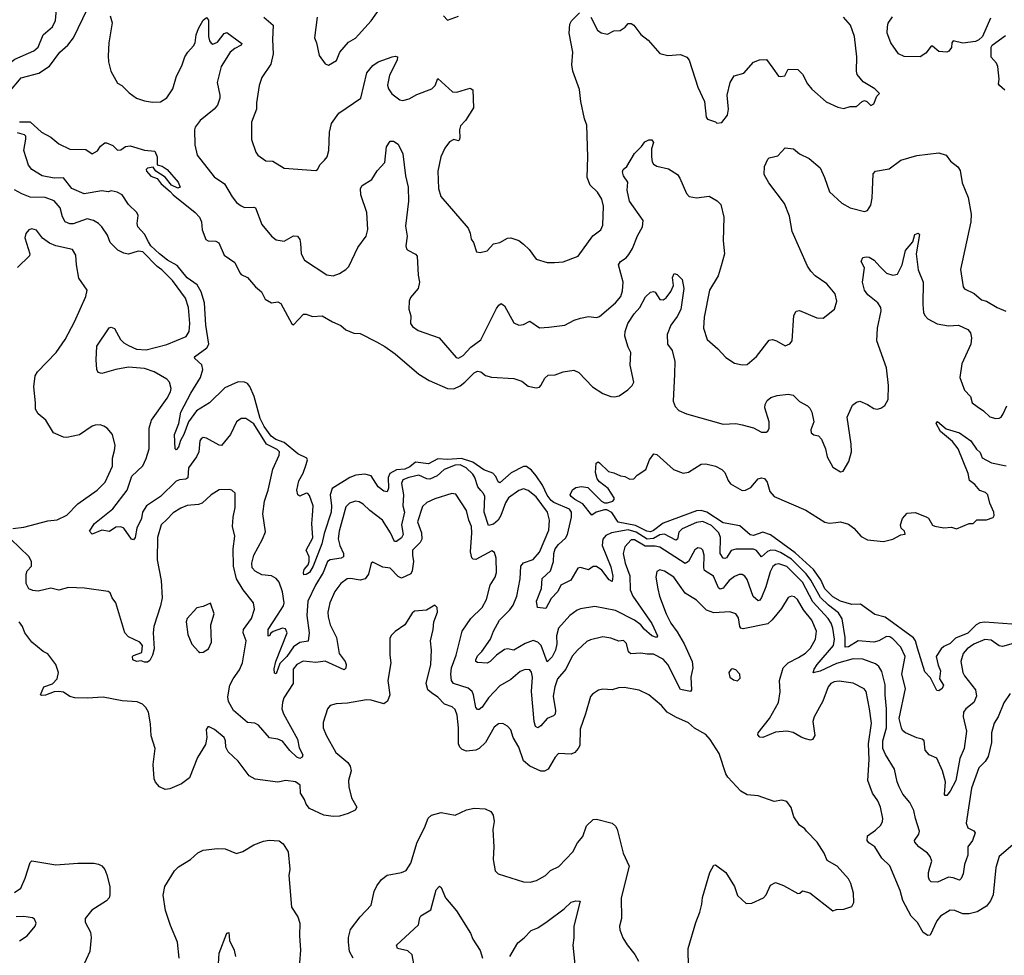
# Model space of a CAD drawing. Extents: x 2133461 to 2293071, y 753526 to 916327.
# Tile 433 of 459: x 2266498 to 2272707, y 868032 to 873930. Entities that reach past the tile are written whole.
import ezdxf

# ---------------------------------------------------------------- set-up
doc = ezdxf.new("R2010")
doc.units = 0

msp = doc.modelspace()

# ---------------------------------------------------------------- linework, layer by layer
at = {"layer": '0CON10XD'}
for points in [[(2266112.5, 873945), (2266124.4, 873875), (2266141.1, 873835), (2266207.6, 873767.6), (2266244.3, 873685), (2266258.8, 873635), (2266335, 873615.6), (2266385, 873620.8), (2266468.3, 873681.7), (2266586.5, 873733.5), (2266615, 873755.8), (2266646, 873834), (2266704.7, 873885.3), (2266724.6, 873925), (2266732.5, 874015)], [(2266685, 873637.7), (2266751.2, 873725), (2266801.3, 873768.7), (2266838.2, 873815), (2266925, 873998.8)], [(2268445, 873642.5), (2268495, 873672.5), (2268516, 873725), (2268572.4, 873787.6), (2268615, 873814), (2268635, 873833.8), (2268715, 873923.8), (2268765.5, 873994.5)], [(2267067.5, 873955), (2267081.2, 873911.2), (2267061.1, 873785), (2267056.8, 873703.2), (2267057.5, 873665), (2267072.9, 873605), (2267115, 873530), (2267141.2, 873515), (2267188.3, 873468.3), (2267235, 873435.8), (2267285, 873417.5), (2267335, 873409.2), (2267385, 873412.2), (2267425, 873438.1), (2267463.6, 873495), (2267486.8, 873575), (2267519.9, 873640.1), (2267538.9, 873695), (2267557.6, 873725), (2267594.8, 873765.2), (2267605.2, 873784.8), (2267610, 873835), (2267624.7, 873875), (2267655, 873928.1), (2267675, 873942.9), (2267687.7, 873927.7), (2267689.4, 873825), (2267695, 873796.7), (2267705, 873781.2), (2267715, 873776), (2267745, 873787.5), (2267787.9, 873842.1), (2267805, 873849.2), (2267899.7, 873779.7), (2267895, 873769.2), (2267855, 873748.5), (2267825.7, 873725), (2267768.6, 873635), (2267742.5, 873535), (2267760.6, 873455), (2267760.6, 873435), (2267745, 873391.2), (2267724.2, 873365), (2267635.6, 873295), (2267605, 873252.5), (2267599.6, 873235), (2267601.7, 873141.7), (2267617.5, 873075), (2267725, 872938.6), (2267788.5, 872895), (2267837.5, 872812.5), (2267865, 872777.5), (2267895, 872755.7), (2267916.7, 872746.7), (2267975, 872748), (2267985, 872743.3), (2268025, 872640), (2268085.8, 872565.8), (2268115, 872543.3), (2268165, 872534), (2268225, 872568), (2268250, 872565), (2268263.8, 872545), (2268269.2, 872519.2), (2268272, 872455), (2268295, 872413.8), (2268435, 872321.4), (2268475, 872316), (2268515, 872329.2), (2268555, 872354.4), (2268574.4, 872375), (2268630.9, 872495), (2268683.8, 872565), (2268693.1, 872606.9), (2268687.5, 872715), (2268650, 872825), (2268648, 872865), (2268656.7, 872885), (2268718.3, 872921.7), (2268753.2, 872976.8), (2268800, 873030), (2268812.1, 873127.9), (2268835, 873163.8), (2268855, 873164), (2268885, 873146.2), (2268914, 873085), (2268930.6, 872945), (2268948.5, 872875), (2268950.5, 872785), (2268931.2, 872628.8), (2268940.9, 872565), (2268932.5, 872505), (2268936.2, 872485), (2268945, 872476.2), (2268995, 872452.5), (2269005, 872440), (2269010.3, 872320.3), (2269019.2, 872275), (2269011.2, 872235), (2268961.7, 872178.3), (2268953.9, 872156.1), (2268951.2, 872105), (2268963.6, 872063.6), (2268962.5, 872015), (2268976, 871995), (2269010.2, 871970.2), (2269144.1, 871924.1), (2269250.8, 871800.8), (2269265, 871796.2), (2269295, 871814), (2269343.6, 871866.4), (2269405, 871912), (2269505, 872110), (2269518.8, 872131.2), (2269535, 872141.2), (2269555, 872126.7), (2269615, 872020), (2269645, 872004.3), (2269675, 872009.2), (2269715, 872029.2), (2269775, 871988.1), (2269835, 871991.4), (2269935.6, 872004.4), (2269995, 872035.8), (2270035, 872049.2), (2270085, 872058.6), (2270135, 872052), (2270155, 872058.8), (2270255, 872144.3), (2270288.1, 872185), (2270298.9, 872221.1), (2270303.5, 872275), (2270274.6, 872385.4), (2270285.8, 872405), (2270321.5, 872428.5), (2270339.7, 872450.3), (2270362.1, 872487.9), (2270392.9, 872567.1), (2270426.5, 872625), (2270430.5, 872665), (2270343.1, 872785), (2270327.8, 872855), (2270332.2, 872905), (2270306.2, 872945), (2270299.3, 872970.7), (2270303.3, 872985), (2270327.5, 873005), (2270374.2, 873085.8), (2270419.7, 873130.3), (2270440.5, 873159.5), (2270465, 873173.3), (2270485, 873172.5), (2270493.8, 873155), (2270481.9, 873115), (2270482.7, 873065), (2270485.6, 873035), (2270495, 873019.2), (2270516.6, 873006.6), (2270589.1, 872989.1), (2270646.2, 872955), (2270661.7, 872931.7), (2270701.9, 872835), (2270720, 872815), (2270765, 872806.2), (2270845, 872816.9), (2270897.1, 872787.1), (2270919.1, 872765), (2270938.5, 872685), (2270934.6, 872535), (2270941.8, 872455), (2270921.2, 872378.8), (2270902.2, 872315), (2270848.9, 872225), (2270813.6, 872055), (2270810.6, 871985), (2270833.6, 871913.6), (2270900, 871855), (2270950.3, 871800.3), (2271005, 871765.8), (2271055, 871754), (2271085, 871756.7), (2271145, 871806.7), (2271225, 871910), (2271245, 871913.3), (2271270, 871905), (2271325, 871873.3), (2271355, 871886.2), (2271369.2, 871905), (2271380, 872065), (2271395, 872092.5), (2271415, 872096.7), (2271525, 872050), (2271565, 872047.5), (2271635.8, 872104.2), (2271650.8, 872155), (2271641.2, 872201.2), (2271588.8, 872265), (2271514.6, 872314.6), (2271487.1, 872345), (2271465.5, 872375.5), (2271370, 872595), (2271351.9, 872691.9), (2271321.7, 872771.7), (2271222, 872902), (2271192.5, 872955), (2271194, 873005), (2271215, 873050), (2271225, 873058.8), (2271278.1, 873071.9), (2271325, 873123.3), (2271377.5, 873115), (2271415, 873083.8), (2271475.5, 873055.5), (2271545, 872997.1), (2271574.2, 872935.8), (2271605.7, 872845), (2271682.6, 872772.6), (2271735, 872744.4), (2271825, 872720), (2271845, 872726.7), (2271865, 872760), (2271874.3, 872805), (2271875.6, 872855), (2271881.1, 872958.9), (2271894.4, 872975.6), (2271980.5, 872989.5), (2272055, 873044.3), (2272155, 873073.5), (2272295, 873090), (2272340, 873075), (2272368.3, 873038.3), (2272415, 873002.5), (2272429.2, 872979.2), (2272442.2, 872902.2), (2272478.6, 872808.6), (2272498.2, 872705), (2272495.5, 872655), (2272431.4, 872355), (2272446.7, 872245), (2272455, 872233.3), (2272517.5, 872205), (2272562.5, 872165), (2272595, 872156.7), (2272662.5, 872115), (2272716.7, 872093.3)], [(2268037.1, 873945), (2268095.7, 873895), (2268091.2, 873805), (2268096.1, 873713.9), (2268081.2, 873648.8), (2268025, 873566.2), (2268008.6, 873515), (2267990.8, 873405), (2267990.8, 873365), (2267960, 873285), (2267959.2, 873175), (2267986.2, 873095), (2268000, 873075), (2268051.2, 873041.2), (2268095, 873038.8), (2268166.4, 872993.6), (2268365, 872978.8), (2268376.2, 872985), (2268393.2, 873016.8), (2268420, 873045), (2268437.1, 873065), (2268447.7, 873105), (2268450.9, 873220.9), (2268464.2, 873275.8), (2268510, 873340), (2268650, 873435), (2268686.9, 873595), (2268725, 873642.2), (2268759.2, 873665), (2268846, 873696), (2268865, 873700), (2268880, 873695), (2268879.2, 873675), (2268829.4, 873580.6), (2268817, 873517), (2268822.9, 873495), (2268845, 873462.9), (2268895, 873424.5), (2268915, 873421.5), (2268955, 873432.1), (2269002.4, 873457.6), (2269098, 873495), (2269118.1, 873515), (2269135, 873558.8), (2269226.3, 873476.3), (2269255, 873472.5), (2269309.3, 873490.7), (2269339.2, 873499.2), (2269355, 873487.5), (2269359.5, 873375), (2269309.2, 873295), (2269278.5, 873261.5), (2269270.6, 873235), (2269274.2, 873185.8), (2269268.8, 873171.2), (2269265, 873166.7), (2269235, 873174), (2269209.3, 873160.7), (2269179.8, 873120.2), (2269154.3, 873065), (2269135.6, 872975), (2269138, 872865), (2269154, 872815), (2269325.8, 872615), (2269339.2, 872585), (2269345.9, 872545.9), (2269358.8, 872525), (2269377.7, 872467.7), (2269402.3, 872462.3), (2269445, 872472.5), (2269485, 872518), (2269525, 872525.6), (2269575, 872553.1), (2269595, 872554.3), (2269645, 872537.5), (2269674.5, 872514.5), (2269711.4, 872481.4), (2269755, 872420), (2269825, 872398.8), (2269870.5, 872399.5), (2269925.7, 872404.3), (2270020.3, 872439.7), (2270112.6, 872567.4), (2270162.9, 872605), (2270175.7, 872635), (2270178.5, 872755), (2270168.9, 872798.9), (2270142.4, 872842.4), (2270096.4, 872886.4), (2270075.6, 872935), (2270080, 873065), (2270074.4, 873265), (2270060, 873305), (2270037.5, 873415), (2270029.1, 873489.1), (2269986.9, 873605), (2269979.6, 873645), (2269985.4, 873724.6), (2269963.3, 873845), (2269967.3, 873902.7), (2269977, 873923), (2270027.7, 873972.3)], [(2268374.2, 873945), (2268356.2, 873815), (2268368.8, 873785), (2268386.2, 873705), (2268425, 873652.5), (2268445, 873642.5)], [(2269170, 873955), (2269195, 873926.2), (2269265, 873953.3)], [(2270099.2, 873945), (2270141.2, 873865), (2270165, 873846.2), (2270205, 873838.8), (2270245, 873859.2), (2270285, 873862), (2270317, 873883), (2270335, 873906.2), (2270355, 873906.2), (2270370, 873895), (2270415, 873836.2), (2270460.7, 873800.7), (2270535, 873716), (2270584.2, 873704.2), (2270665, 873710.8), (2270704.3, 873694.3), (2270719.2, 873675), (2270774.5, 873504.5), (2270815.8, 873415), (2270826.7, 873315), (2270835, 873302.5), (2270885, 873286.7), (2270895, 873277.5), (2270925, 873282.5), (2270961.7, 873328.3), (2270968.8, 873365), (2270958.8, 873455), (2270977.5, 873535), (2271004.1, 873575.9), (2271065, 873593.3), (2271125, 873663.3), (2271162.3, 873677.7), (2271208.3, 873678.3), (2271247.5, 873625)], [(2271247.5, 873625), (2271283.3, 873575), (2271295, 873571.2), (2271323, 873577), (2271345, 873617.5), (2271405, 873616.7), (2271435, 873586.7), (2271465, 873526.7), (2271493, 873493), (2271582.7, 873412.7), (2271658.3, 873378.3), (2271695, 873371.2), (2271735, 873383.3), (2271775, 873382.5), (2271810, 873415), (2271825, 873420), (2271840, 873415), (2271865, 873390), (2271885, 873400), (2271903, 873447), (2271920, 873465), (2271890, 873495), (2271818, 873538), (2271779.2, 873585), (2271774.3, 873605), (2271776.7, 873695), (2271761.9, 873825), (2271736.5, 873895), (2271692, 873945)], [(2272619.5, 873940.5), (2272570, 873825), (2272547.3, 873802.7), (2272525, 873792.5), (2272445, 873783.1), (2272385, 873797.5), (2272376, 873785), (2272374.4, 873755), (2272357.6, 873732.4), (2272345, 873725.6), (2272295, 873730), (2272255, 873763.3), (2272245, 873763.3), (2272211.2, 873718.8), (2272176.7, 873695), (2272075, 873698.6), (2272040, 873715), (2271991.2, 873785), (2271969.2, 873845), (2271970, 873885), (2271975, 873907.5), (2272001.7, 873948.3)], [(2272711.2, 873485), (2272676.7, 873515), (2272670, 873525), (2272674, 873555), (2272665.5, 873635), (2272657.1, 873655), (2272624.3, 873694.3), (2272623.8, 873756.2), (2272630.7, 873769.3), (2272715, 873830)], [(2266428.6, 873471.4), (2266507.3, 873562.7), (2266617.9, 873592.1), (2266685, 873637.7)], [(2266496.4, 873286.4), (2266565, 873285.8), (2266635, 873221.2), (2266695, 873190), (2266745, 873147.1), (2266813.2, 873113.2), (2266915, 873111.2), (2266955.9, 873084.1), (2266987.7, 873102.3), (2267007, 873133), (2267035, 873153.3), (2267045, 873154), (2267086.3, 873136.3), (2267115, 873106.9), (2267135, 873109.4), (2267165, 873130.8), (2267195, 873135.6), (2267285, 873106.5), (2267351.2, 873101.2), (2267365.4, 873065.4), (2267365.9, 873015.9), (2267397.2, 873007.2), (2267427.1, 872985), (2267497.9, 872905), (2267509.2, 872875), (2267495, 872867.8), (2267455, 872887.5), (2267416.4, 872936.4), (2267356, 872975), (2267339.4, 872999.4), (2267304.2, 872995), (2267296.4, 872985), (2267298.2, 872975), (2267325, 872943.1), (2267365, 872928.6), (2267390, 872895), (2267447.8, 872847.8), (2267466.7, 872825), (2267605, 872713.8), (2267632.7, 872685), (2267645.5, 872655), (2267648.2, 872605), (2267672.2, 872545), (2267686.3, 872536.3), (2267735, 872533.1), (2267754.4, 872524.4), (2267787.5, 872445), (2267855, 872398.6), (2267885.6, 872335), (2267895, 872324.4), (2267935, 872304.3), (2267985, 872245.7), (2268022, 872215), (2268045, 872169.2), (2268085, 872145.8), (2268125, 872151.4), (2268145, 872140), (2268215, 872012.5), (2268225, 872007.5), (2268286.7, 872073.3), (2268305, 872073.3), (2268345, 872059.4), (2268405, 872063.8), (2268470, 872025), (2268522.5, 872002.5), (2268554.4, 871974.4), (2268605, 871953.8), (2268645, 871951.1), (2268748.9, 871898.9), (2268800.9, 871870.9), (2268865, 871823.1), (2269014.5, 871695), (2269079.4, 871655), (2269195, 871604.7), (2269235, 871603.1), (2269275, 871621.1), (2269305.9, 871644.1), (2269365, 871703.8), (2269385, 871714.6), (2269405, 871710.9), (2269435, 871687.5), (2269474.2, 871675.8), (2269615, 871669.2), (2269665, 871650.8), (2269705, 871620), (2269755, 871609.2), (2269775, 871614.2), (2269785, 871624), (2269809.8, 871670.2), (2269830, 871690), (2269875, 871691.4), (2269925, 871710.9), (2269991.7, 871721.7), (2270023.8, 871705), (2270111.2, 871615), (2270174.5, 871574.5), (2270225.7, 871554.3), (2270247.9, 871552.1), (2270279.3, 871559.3), (2270333.5, 871596.5), (2270360.6, 871625), (2270370, 871645), (2270347.9, 871752.1), (2270352.1, 871832.1), (2270334.4, 871865), (2270314.3, 871935), (2270315.6, 871965), (2270332.2, 872015), (2270372.9, 872075), (2270409.4, 872115), (2270445, 872183.8), (2270475, 872213.3), (2270495, 872217.5), (2270505, 872212.5), (2270535, 872166.7), (2270555, 872163.3), (2270575, 872176.7), (2270604.2, 872215.8), (2270620, 872255), (2270614.3, 872305), (2270625, 872330), (2270645, 872323.8), (2270675, 872292.5), (2270685.5, 872235), (2270666.7, 872103.3), (2270645, 872060), (2270604.6, 872005), (2270580, 871945), (2270582.2, 871885), (2270612.2, 871845), (2270628.5, 871775), (2270628.2, 871695), (2270618.8, 871525), (2270631.9, 871491.9), (2270655, 871465.8), (2270702.5, 871445), (2270935, 871380), (2271015, 871383.8), (2271055, 871376), (2271125, 871357.1), (2271175, 871329.2), (2271205, 871330), (2271215, 871336.2), (2271224.5, 871355.5), (2271224.6, 871395), (2271197.3, 871482.7), (2271199.2, 871505), (2271210.9, 871529.1), (2271235, 871549.2), (2271275, 871561.4), (2271345, 871570), (2271375, 871563.8), (2271415, 871524), (2271465, 871496.2), (2271480.5, 871480.5), (2271493.3, 871455), (2271506, 871395), (2271486.7, 871345), (2271490, 871325), (2271505, 871313.8), (2271535, 871306.2), (2271555, 871286.2), (2271580, 871225), (2271590.5, 871175), (2271625, 871110), (2271675, 871080), (2271691.2, 871085), (2271725.7, 871145), (2271742.5, 871205), (2271741.9, 871255), (2271716.7, 871425), (2271749.5, 871500.5), (2271775, 871520), (2271795, 871526.2), (2271845, 871504), (2271885, 871478), (2271905, 871474), (2271929.1, 871480.9), (2271952.7, 871497.3), (2271975.6, 871535), (2271977.5, 871625), (2271964.7, 871735), (2271902.7, 871905), (2271908.2, 871985), (2271930.6, 872095), (2271928.9, 872115), (2271910, 872145), (2271845.7, 872195), (2271824.7, 872224.7), (2271813.6, 872275), (2271825.6, 872365), (2271803.8, 872405), (2271815, 872430), (2271835, 872436), (2271855, 872432), (2271886.2, 872415), (2271922, 872375), (2271965, 872332), (2272005, 872318.8), (2272032.5, 872325), (2272063.1, 872385), (2272084.1, 872475.9), (2272129.5, 872530.5), (2272143.1, 872576.9), (2272163.6, 872583.6), (2272173.3, 872575), (2272151.4, 872455), (2272163.4, 872353.4), (2272195.5, 872275), (2272193.3, 872135), (2272198.1, 872085), (2272205.8, 872065), (2272224.5, 872044.5), (2272283.8, 872013.8), (2272355, 872000), (2272417.5, 872005), (2272477.3, 871977.3), (2272493.3, 871955), (2272500, 871925), (2272496.2, 871885), (2272439.7, 871760.3), (2272425.6, 871675), (2272455, 871593.8), (2272493.8, 871555), (2272505, 871513.8), (2272535, 871491.4)], [(2272761.9, 869998.1), (2272695, 869977.9), (2272675, 869983.1), (2272625, 870018.2), (2272585, 870023.8), (2272515.7, 869994.3), (2272473.1, 869965), (2272446.8, 869935), (2272432.9, 869885), (2272445.6, 869815), (2272455, 869794.3), (2272524.5, 869705), (2272530.8, 869665), (2272515, 869625.6), (2272463.9, 869586.1), (2272450.6, 869565), (2272448.5, 869535), (2272469.6, 869445), (2272454, 869336), (2272426.8, 869273.2), (2272401.8, 869135), (2272365, 869066), (2272345, 869040), (2272335, 869038.8), (2272330.8, 869045), (2272336.7, 869125), (2272316.8, 869195), (2272281.2, 869275), (2272232.5, 869295), (2272208.8, 869325), (2272202.5, 869385), (2272190, 869395), (2272155, 869403.3), (2272085, 869434), (2272065, 869448.8), (2272058.1, 869465), (2272044.6, 869525), (2272083.6, 869715), (2272060.3, 869805), (2272081.2, 869915), (2272054.7, 869975), (2272005, 870027.7), (2271985, 870039.6), (2271965, 870042.7), (2271915, 870014.6), (2271885, 870005.3), (2271785, 870014.7), (2271725, 869977.1), (2271703.8, 869973.8), (2271704.5, 870035), (2271683.9, 870153.9), (2271661.7, 870191.7), (2271598.6, 870238.6), (2271547.1, 870287.1), (2271487.9, 870397.9), (2271457.4, 870437.4), (2271365, 870530), (2271295, 870572.2), (2271265, 870583.3), (2271235, 870585.5), (2271213.2, 870576.8), (2271175, 870544.5), (2271145, 870584), (2271125, 870593.3), (2271015, 870592.4), (2270985, 870583.1), (2270955, 870538.1), (2270945, 870532.7), (2270935, 870535.6), (2270915.9, 870565.9), (2270916.4, 870665), (2270906, 870695), (2270860.8, 870740.8), (2270805, 870767.4), (2270765, 870761.4), (2270675, 870719.5), (2270655, 870699.1), (2270645.6, 870654.4), (2270635, 870648.9), (2270565, 870687.9), (2270535, 870682.6), (2270495, 870660.1), (2270455, 870654.7), (2270385, 870699.7), (2270335, 870713.9), (2270230, 870695), (2270195, 870678.1), (2270175.3, 870655), (2270172.1, 870615), (2270225, 870480.8), (2270237.5, 870422.5), (2270235, 870388.8), (2270215, 870398.9), (2270169.1, 870459.1), (2270135, 870483.3), (2270115, 870482.1), (2270085, 870462.9), (2270035, 870476.8), (2270016.7, 870473.3), (2269973.1, 870396.9), (2269911.1, 870365), (2269892.4, 870325), (2269849.7, 870280.3), (2269815, 870218.6), (2269764.2, 870224.2), (2269757.5, 870265), (2269788.2, 870345), (2269793.2, 870406.8), (2269845, 870455.5), (2269864.8, 870514.8), (2269866.9, 870565), (2269875.7, 870595), (2269895, 870622.3), (2269939.2, 870660.8), (2269951.6, 870685), (2269977.2, 870795), (2269978.1, 870825), (2269965.3, 870845.3), (2269867, 870887), (2269850.1, 870900.1), (2269823.6, 870933.6), (2269795, 870994.8), (2269755, 871055.2), (2269725, 871090.4), (2269695, 871114.3), (2269675, 871114), (2269596.6, 871073.4), (2269525, 871011.4), (2269515, 871016), (2269500.9, 871050.9), (2269481, 871071), (2269425, 871092.3), (2269355, 871140.5), (2269284.6, 871164.6), (2269195, 871158.2), (2269135, 871162.4), (2269075, 871129.5), (2268995, 871141.3), (2268958.7, 871111.3), (2268925.8, 871095.8), (2268875, 871091.5), (2268831.3, 871068.7), (2268822, 871045), (2268822.7, 870977.3), (2268815, 870954.3), (2268795, 870958.2), (2268758.2, 870985), (2268713.8, 871055), (2268675.1, 871065.1), (2268618.1, 871058.1), (2268580.7, 871045), (2268468.4, 870975), (2268455.6, 870935), (2268464.4, 870865), (2268462.3, 870825), (2268418.1, 870691.9), (2268403.6, 870626.4), (2268349.6, 870485), (2268325, 870446.2), (2268305, 870432.3), (2268290.6, 870430.6), (2268287.9, 870445), (2268292.6, 870465), (2268317.1, 870492.9), (2268323.7, 870515), (2268322.9, 870545), (2268304.5, 870585), (2268346.2, 870663.8), (2268341.2, 870755), (2268345.2, 870804.8), (2268349.4, 870865), (2268325, 870930.6), (2268315, 870943.1), (2268305, 870945.5), (2268265, 870925.5), (2268252.9, 870935), (2268245.3, 870965), (2268257.8, 871022.2), (2268285, 871071.2), (2268305.5, 871125), (2268313.5, 871155), (2268309.1, 871165), (2268252.6, 871192.6), (2268165, 871264.1), (2268113, 871283), (2268084.3, 871305), (2268040.2, 871365), (2268014.8, 871415.2), (2267977.6, 871555), (2267948.7, 871618.7), (2267935, 871636.1), (2267915, 871645.2), (2267875, 871646.8), (2267790.6, 871609.4), (2267694.7, 871515.3), (2267612.5, 871465), (2267563.4, 871395), (2267533.8, 871315), (2267512.6, 871277.4), (2267500, 871235), (2267485, 871218.8), (2267478.8, 871225), (2267474, 871315), (2267501.9, 871385), (2267513.8, 871455), (2267577.3, 871575), (2267639.1, 871675), (2267653.3, 871725), (2267646.9, 871755), (2267603.3, 871795), (2267601.2, 871805), (2267678.8, 871861.2), (2267690.8, 871885), (2267671.5, 872005), (2267663, 872145), (2267643.4, 872215), (2267618, 872258), (2267555, 872303.8), (2267490.2, 872380.2), (2267429.2, 872415), (2267379.1, 872455), (2267325, 872504.4), (2267309.6, 872529.6), (2267285, 872578.4), (2267243.8, 872625), (2267239.6, 872645), (2267244.7, 872695), (2267236.9, 872715), (2267183.4, 872765), (2267145.2, 872825.2), (2267113.1, 872843.1), (2267075, 872850.9), (2267055, 872844.8), (2267015, 872850.6), (2266905, 872831.5), (2266827.5, 872865), (2266775, 872933.1), (2266715, 872931.1), (2266639.2, 872945), (2266575.3, 872985.3), (2266553.4, 873013.4), (2266524, 873105), (2266536.1, 873176.1), (2266536.2, 873195), (2266527.5, 873205), (2266485, 873217.5)], [(2272236.9, 868585), (2272250.6, 868625), (2272239.4, 868655), (2272222.9, 868675), (2272167.1, 868715), (2272142.9, 868745), (2272140.8, 868755), (2272167.5, 868795), (2272172.5, 868815), (2272146.7, 868895), (2272137.3, 868945), (2272112.1, 868995), (2272068.1, 869048.1), (2272043.9, 869093.9), (2272031.6, 869125), (2272015.2, 869205.2), (2271957.5, 869297.5), (2271941.2, 869335), (2271941, 869385), (2271964.4, 869465), (2271963.9, 869585), (2271954.8, 869675), (2271956.8, 869736.8), (2271935, 869820.8), (2271915, 869851.9), (2271895, 869869.1), (2271815, 869898.8), (2271755, 869901.8), (2271648.3, 869871.7), (2271545, 869822.3), (2271502.4, 869812.4), (2271508.4, 869835), (2271527.2, 869865), (2271630, 869985), (2271637.1, 870025), (2271625.1, 870095.1), (2271615.4, 870125.4), (2271596.8, 870155), (2271499.6, 870259.6), (2271434.5, 870385), (2271335, 870483.9), (2271285, 870500), (2271265, 870496.2), (2271248, 870482), (2271231, 870449), (2271203, 870355), (2271175, 870287.5), (2271165, 870271.1), (2271155, 870266.7), (2271123.6, 870293.6), (2271085, 870400.8), (2271071.1, 870421.1), (2271055, 870431.8), (2271035, 870432.7), (2271005, 870419.6), (2270972.5, 870395), (2270947.2, 870362.8), (2270935, 870346.5), (2270915, 870340), (2270905, 870349.2), (2270873.1, 870423.1), (2270816.9, 870456.9), (2270811.9, 870475), (2270815.3, 870555), (2270805.5, 870585), (2270795, 870597.1), (2270775, 870600.8), (2270755, 870588), (2270714.8, 870515.2), (2270695, 870502.9), (2270535.6, 870605), (2270505, 870611.7), (2270441.7, 870611.7), (2270375, 870652), (2270355, 870651.8), (2270313.4, 870606.6), (2270304.6, 870565), (2270316.1, 870505), (2270345.9, 870425), (2270347.2, 870335), (2270365.3, 870295), (2270485, 870123.9), (2270519.4, 870045), (2270513.9, 870036.1), (2270483.8, 870045), (2270435, 870088.2), (2270415.3, 870115), (2270375.3, 870145), (2270255, 870206.6), (2270125, 870231.9), (2270035, 870216.5), (2270012.5, 870207.5), (2269966.8, 870173.2), (2269895.3, 870094.7), (2269882.7, 870045), (2269885.2, 869994.8), (2269877.2, 869955), (2269855, 869913.3), (2269825, 869881.2), (2269785.6, 869985.6), (2269765, 870006.7), (2269735, 870015.6), (2269685, 869998.2), (2269615, 869955.5), (2269575, 869964.4), (2269555, 869959.1), (2269504.6, 869925), (2269465, 869884.5), (2269445, 869874.5), (2269385, 869878.1), (2269374.5, 869884.5), (2269374.6, 869895), (2269385, 869920.6), (2269412.9, 869947.1), (2269466.5, 870025), (2269485.5, 870075), (2269524.4, 870145), (2269589.6, 870210.4), (2269609.9, 870240.1), (2269632.1, 870295), (2269654.2, 870405), (2269658.2, 870485), (2269675, 870505.5), (2269735, 870527.5), (2269775, 870573.1), (2269835, 870711.2), (2269839.1, 870775), (2269825.4, 870825), (2269755, 870922.2), (2269705, 870962.5), (2269675, 870971.9), (2269645, 870961.9), (2269579.6, 870915), (2269560.5, 870885), (2269532.1, 870805), (2269515.3, 870775), (2269485, 870749.2), (2269455, 870741.4), (2269426.2, 870826.2), (2269430.6, 870925), (2269423.2, 870943.2), (2269405, 870961.5), (2269387.6, 870985), (2269369, 871045), (2269356.3, 871065), (2269313.5, 871105), (2269275, 871122.9), (2269245, 871120.8), (2269174.4, 871095), (2269131.1, 871055), (2269085, 871034.3), (2269065, 871034.7), (2269015, 871058.3), (2268952.5, 871045), (2268915, 871028.5), (2268904.7, 871005.3), (2268918, 870935), (2268914.8, 870865), (2268924.2, 870825), (2268906, 870745), (2268916.7, 870685), (2268905, 870664.6), (2268875, 870640.5), (2268860.9, 870640.9), (2268837.3, 870695), (2268785, 870774.4), (2268705, 870835.6), (2268665, 870875.6), (2268639.8, 870889.8), (2268615, 870894.4), (2268578, 870882), (2268555, 870858.8), (2268512.6, 870705), (2268507.2, 870657.2), (2268516.7, 870615), (2268539.3, 870565), (2268540, 870545), (2268525.2, 870534.8), (2268455, 870525.9), (2268438.9, 870515), (2268411.5, 870445), (2268362.7, 870365), (2268314.8, 870265), (2268309.6, 870175), (2268323.8, 870065), (2268316.8, 870013.2), (2268265, 870003.2), (2268224.1, 869975.9), (2268183, 869915), (2268138.5, 869871.5), (2268118.3, 869811.7), (2268115, 869807.1), (2268105, 869811.2), (2268102.2, 869837.8), (2268114.1, 869885), (2268184, 870065), (2268175, 870090.6), (2268155, 870095.3), (2268095.8, 870074.2), (2268079.7, 870060.3), (2268075, 870047.5), (2268065, 870043.3), (2268065, 870086), (2268124.8, 870175.2), (2268160.9, 870235), (2268166.4, 870255), (2268155, 870323.3), (2268133.8, 870383.8), (2268115, 870407.5), (2268085, 870424.3), (2268025, 870431.4), (2267983.7, 870453.7), (2267965, 870473.8), (2267962.1, 870505), (2267975, 870554), (2268030, 870655), (2268048.3, 870701.7), (2268031.8, 870815), (2268041.8, 870895), (2268064.8, 870965.2), (2268093.3, 871096.7), (2268134.4, 871185), (2268135.5, 871205), (2268121.3, 871221.3), (2268053.9, 871255), (2267975, 871382.3), (2267925, 871415.6), (2267895, 871415.8), (2267865.6, 871394.4), (2267826.9, 871315), (2267770, 871245), (2267755, 871247.5), (2267675, 871292.9), (2267655, 871295.6), (2267642.2, 871287.8), (2267634.4, 871275), (2267628.2, 871205), (2267613.6, 871175), (2267562.3, 871105), (2267558.9, 871041.1), (2267546.6, 871033.4), (2267505, 871030), (2267485, 871020.4), (2267385.9, 870924.1), (2267296.9, 870865), (2267273.3, 870825), (2267265.5, 870785), (2267236.4, 870725), (2267225.5, 870665), (2267215, 870650.8), (2267202.5, 870655), (2267154.2, 870724.2), (2267135, 870734), (2267105, 870731.4), (2267065, 870703.8), (2267015, 870711.1), (2266955, 870686.7), (2266938.8, 870705), (2266969.2, 870755), (2267085, 870846), (2267176, 870964), (2267205, 871052), (2267275, 871118.6), (2267296.6, 871163.4), (2267314.6, 871225.4), (2267313.8, 871355), (2267328.3, 871405), (2267427.6, 871545), (2267448.9, 871585), (2267452.5, 871605), (2267442.9, 871645), (2267426.7, 871665), (2267345, 871710.8), (2267285, 871732.1), (2267185, 871739.3), (2267104.6, 871725.4), (2267015, 871698.8), (2266992.5, 871705), (2266984.1, 871724.1), (2266980, 871785), (2266985, 871872.5), (2267062.3, 871987.7), (2267075, 871992.5), (2267095, 871983.3), (2267133.6, 871913.6), (2267153.7, 871893.7), (2267185, 871876.7), (2267233.6, 871853.6), (2267295, 871848.8), (2267425, 871883.2), (2267547.6, 871932.4), (2267567.1, 871965), (2267571.2, 872015), (2267563.3, 872115), (2267543.1, 872175), (2267462.3, 872285), (2267395, 872353.9), (2267363.9, 872373.9), (2267275, 872466), (2267245, 872471.5), (2267185, 872451.5), (2267155, 872458.5), (2267117.9, 872477.9), (2267068.6, 872525), (2267052.7, 872572.7), (2267015, 872623.3), (2266995, 872646.2), (2266963.3, 872665), (2266924.5, 872674.5), (2266835, 872643.8), (2266815, 872642.5), (2266785, 872655.7), (2266767.8, 872687.8), (2266752.3, 872745), (2266715, 872787.1), (2266658.7, 872808.7), (2266565, 872812.1), (2266511.3, 872831.3), (2266465, 872857.1)], [(2266455, 870722), (2266525, 870730), (2266675, 870771.2), (2266735, 870777.5), (2266795, 870806.7), (2266865, 870877.3), (2266986.5, 870965), (2267037.3, 871015), (2267084.2, 871115), (2267083.1, 871165), (2267095.8, 871215), (2267100.8, 871245), (2267083.3, 871315), (2267048.8, 871355), (2267027.9, 871367.9), (2267005, 871375.6), (2266975, 871374.3), (2266955, 871367.1), (2266875, 871313.3), (2266795, 871295.6), (2266775, 871297.8), (2266711.2, 871325), (2266662.5, 871405), (2266613.8, 871445), (2266597.5, 871475), (2266598.5, 871515), (2266586.9, 871615), (2266594.6, 871685.4), (2266609.8, 871710.2), (2266727, 871833), (2266785, 871914), (2266843.3, 872025), (2266915.7, 872184.3), (2266923.8, 872225), (2266871.4, 872301.4), (2266855.4, 872385), (2266851.5, 872445), (2266830.7, 872480.7), (2266725.4, 872505.4), (2266685, 872521.1), (2266642.1, 872552.1), (2266605, 872604), (2266575, 872610.8), (2266556.7, 872605), (2266536.9, 872583.1), (2266530.8, 872555), (2266562.9, 872455), (2266559.4, 872440.6), (2266485, 872368.5)], [(2272535, 871491.4), (2272576, 871465), (2272615, 871427.5), (2272653.9, 871416.1), (2272675, 871418.8), (2272686.7, 871425), (2272700, 871445), (2272723.8, 871495)], [(2272755, 870120.4), (2272585, 870132.1), (2272552.2, 870127.8), (2272528.6, 870115), (2272477.4, 870062.6), (2272399.3, 870030.7), (2272365, 869997.1), (2272325, 869978.8), (2272309.1, 869965), (2272277.7, 869915), (2272290.3, 869860.3), (2272305.3, 869825), (2272299.1, 869775), (2272322.7, 869735), (2272315.5, 869715), (2272295, 869700), (2272282.2, 869702.2), (2272241.7, 869781.7), (2272205, 869818.8), (2272158.8, 869968.8), (2272147.3, 870015), (2272134, 870034), (2271955, 870163.1), (2271890.5, 870180.5), (2271800, 870245), (2271745, 870243.8), (2271675, 870264.8), (2271625, 870290.9), (2271575, 870342.5), (2271549.2, 870399.2), (2271504.7, 870464.7), (2271389.2, 870569.2), (2271232.3, 870682.3), (2271185, 870700.5), (2271125, 870679.4), (2271105, 870682.2), (2271039.2, 870739.2), (2270935, 870758.6), (2270831.8, 870825), (2270795, 870837), (2270765, 870834.5), (2270555, 870756.5), (2270495, 870710.4), (2270475, 870701.9), (2270453.1, 870705), (2270382.3, 870742.3), (2270272.8, 870762.8), (2270233, 870823), (2270199.7, 870839.7), (2270185, 870840.8), (2270134.2, 870825.8), (2270105, 870807.5), (2270048.2, 870878.2), (2269998.6, 870905), (2269976, 870925), (2269968.8, 870935), (2269984.2, 870965.8), (2270005, 870980), (2270041.7, 870988.3), (2270081.7, 870981.7), (2270166, 870895), (2270185, 870884.3), (2270205.6, 870884.4), (2270237.5, 870895), (2270247.5, 870905), (2270247.5, 870915), (2270210, 870975), (2270155, 871016.7), (2270140, 871035), (2270128.8, 871075), (2270132.5, 871135), (2270145, 871142.5), (2270155, 871137.5), (2270211.2, 871081.2), (2270245, 871073.8), (2270285.8, 871054.2), (2270315, 871050), (2270345, 871034), (2270370, 871035), (2270391.7, 871058.3), (2270447.5, 871095), (2270468.8, 871155), (2270496.4, 871193.6), (2270515, 871188.8), (2270620, 871095), (2270682, 871072), (2270715, 871078.5), (2270795, 871128.5), (2270825, 871131.2), (2270886.2, 871115), (2270925, 871094.4), (2270945.3, 871075.3), (2270965.5, 871025), (2270980, 871005), (2271055, 870962.7), (2271075, 870963.2), (2271109.6, 870980.4), (2271155, 871035.6), (2271175, 871041.9), (2271195, 871037.5), (2271212.5, 871015), (2271228.6, 870955), (2271255.8, 870925), (2271455, 870838.2), (2271575, 870762.9), (2271605, 870757.1), (2271645, 870761.2), (2271675, 870763.9), (2271725, 870750), (2271759.2, 870725), (2271805, 870672), (2271845, 870651.2), (2271945, 870641.2), (2272005, 870656.2), (2272055, 870682.5), (2272082.5, 870687.5), (2272076.7, 870705), (2272057.5, 870725), (2272053.3, 870745), (2272064.1, 870785.9), (2272095, 870820), (2272145, 870822.5), (2272215, 870796.7), (2272228, 870788), (2272254.1, 870744.1), (2272268.3, 870738.3), (2272325, 870726.7), (2272375, 870730), (2272405, 870720), (2272485, 870753.3), (2272510, 870755), (2272533, 870777), (2272595, 870778), (2272637.7, 870792.3), (2272643.8, 870805), (2272640, 870825), (2272615, 870882.5), (2272603.8, 870933.8), (2272588.8, 870948.8), (2272553.1, 870963.1), (2272520.6, 871000.6), (2272488, 871025), (2272478.7, 871068.7), (2272416, 871225), (2272380.9, 871270.9), (2272305, 871334.3), (2272276.7, 871385), (2272285, 871396.7), (2272340.5, 871350.5), (2272423.8, 871325), (2272495.8, 871275), (2272532.2, 871222.2), (2272555, 871201.2), (2272568.3, 871168.3), (2272626.9, 871136.9), (2272718.6, 871118.6)], [(2272281.7, 868248.3), (2272240, 868160), (2272225, 868156.2), (2272195, 868175.8), (2272159.2, 868239.2), (2272119.1, 868279.1), (2272067.1, 868377.1), (2272050.4, 868440.4), (2271985.5, 868595.5), (2271934.1, 868644.1), (2271890, 868715), (2271851.7, 868741.7), (2271843.1, 868755), (2271844.3, 868785), (2271895, 868820.5), (2271927.4, 868852.6), (2271939.4, 868875), (2271941.9, 868895), (2271925.7, 868965), (2271908.6, 869005), (2271875.8, 869055), (2271847.1, 869135), (2271854.5, 869265.5), (2271850, 869365), (2271870, 869495), (2271857.8, 869585), (2271836.4, 869695), (2271822.8, 869712.8), (2271755, 869746.9), (2271665, 869759.6), (2271635, 869756.9), (2271613.7, 869746.3), (2271596.4, 869725), (2271562.2, 869635), (2271507.5, 869535), (2271500, 869505), (2271512.7, 869417.3), (2271497.3, 869392.7), (2271485, 869388.8), (2271454.1, 869395.9), (2271425, 869406.7), (2271375, 869437.5), (2271335, 869445.5), (2271265, 869438.5), (2271185, 869405.8), (2271165, 869406.7), (2271152.7, 869422.7), (2271154, 869435), (2271226.2, 869525), (2271282.9, 869625), (2271293.6, 869693.6), (2271289.5, 869765), (2271312.2, 869845), (2271344.7, 869875.3), (2271408.8, 869908.8), (2271453.3, 869936.7), (2271485, 869967.5), (2271516.2, 870025), (2271522.9, 870075), (2271493.9, 870145), (2271440.7, 870210.7), (2271402.5, 870275), (2271385, 870291.1), (2271365, 870296.9), (2271345, 870287.5), (2271302.2, 870217.8), (2271244, 870146), (2271215, 870120.6), (2271059.6, 870089.6), (2271045.3, 870095.3), (2271039.2, 870105), (2271030.4, 870160.4), (2271014, 870185), (2270977, 870197), (2270875, 870190.9), (2270828.8, 870208.8), (2270765, 870270.6), (2270695, 870315.8), (2270623.3, 870415), (2270565, 870453.3), (2270535, 870462.9), (2270515, 870452.5), (2270510.6, 870415), (2270522.7, 870342.7), (2270532.7, 870295), (2270574.7, 870184.7), (2270604.5, 870125), (2270645, 870071.5), (2270688.4, 869995), (2270737.8, 869885), (2270741.9, 869845), (2270729.4, 869785), (2270734.2, 869705.8), (2270727.5, 869695), (2270665, 869707.5), (2270584.8, 869864.8), (2270555, 869899.6), (2270495, 869931.2), (2270455, 869930), (2270415, 869937.6), (2270351.5, 869931.5), (2270337.1, 869945), (2270325, 869998), (2270305, 870016.9), (2270277.1, 870012.9), (2270225, 870031.5), (2270175, 870040.5), (2270098.3, 870021.7), (2270075, 870010), (2270015, 869955.6), (2269982.9, 869917.1), (2269942.9, 869835), (2269890, 869775), (2269872.8, 869725), (2269861.6, 869665), (2269876.9, 869575), (2269875, 869551.2), (2269865, 869540.6), (2269824.3, 869525), (2269785, 869478.6), (2269765, 869465.8), (2269751.4, 869475), (2269742.5, 869505), (2269725.7, 869695), (2269732.4, 869785), (2269726.3, 869816.3), (2269715, 869831.1), (2269685, 869834.5), (2269655, 869820.5), (2269595, 869770.9), (2269525, 869730.8), (2269454.1, 869655), (2269415, 869597.3), (2269395, 869581.5), (2269385, 869580.6), (2269374.2, 869594.2), (2269360.8, 869675), (2269352.1, 869695), (2269325.8, 869715.8), (2269234.4, 869745), (2269220, 869765), (2269217.8, 869805), (2269221.2, 869845), (2269250.9, 869925), (2269287.5, 870075), (2269343.8, 870156.2), (2269414.7, 870225.3), (2269442.2, 870275), (2269464, 870366), (2269495.6, 870415), (2269505.5, 870444.5), (2269502.9, 870535), (2269492.3, 870572.3), (2269475, 870582), (2269375, 870526.4), (2269358.3, 870528.3), (2269348.2, 870538.2), (2269340.3, 870575), (2269349.3, 870695), (2269346.1, 870736.1), (2269329.4, 870775), (2269316.3, 870836.3), (2269249.1, 870939.1), (2269224.1, 870944.1), (2269115, 870909.5), (2269065, 870886.7), (2269038.7, 870861.3), (2269006.8, 870765), (2269032.1, 870695), (2269032.9, 870655), (2269022.8, 870635), (2268975.4, 870585), (2268974.1, 870555), (2268982.4, 870515), (2268972.9, 870455), (2268964.2, 870435.8), (2268905, 870410.4), (2268885, 870420.4), (2268835, 870472.2), (2268788.7, 870478.7), (2268725, 870510), (2268713.8, 870505), (2268697.8, 870435), (2268677.5, 870405), (2268645, 870396.2), (2268585, 870407.5), (2268563.3, 870405), (2268522.5, 870375), (2268485, 870326), (2268454.5, 870255), (2268441.5, 870195), (2268442.5, 870165), (2268456.5, 870115), (2268496.2, 870035), (2268512.5, 869935), (2268550.4, 869885), (2268556.1, 869865), (2268555, 869842.5), (2268545, 869830.8), (2268493.8, 869853.8), (2268425, 869885.8), (2268365, 869878.9), (2268285, 869885.5), (2268245, 869864.5), (2268222.3, 869835), (2268221.8, 869745), (2268163.8, 869655), (2268154.5, 869625), (2268152.1, 869585), (2268161.8, 869555), (2268248.9, 869395), (2268260.3, 869340.3), (2268282.7, 869295), (2268279.8, 869280.2), (2268265, 869271.9), (2268245, 869280.7), (2268202.3, 869322.3), (2268155, 869382.7), (2268125, 869394.5), (2268073.4, 869403.4), (2268005, 869483.8), (2267980, 869495), (2267935, 869500), (2267845.8, 869575), (2267815, 869631.2), (2267810.4, 869660.4), (2267823.2, 869735), (2267844.4, 869775), (2267885, 869832.5), (2267903.2, 869876.8), (2267926.2, 870015), (2267906.5, 870065), (2267909.2, 870085), (2267959.1, 870155), (2267979.5, 870215), (2267972.2, 870255), (2267907.8, 870335), (2267865.6, 870405.6), (2267847.1, 870485), (2267843.8, 870595), (2267855.6, 870675), (2267840.8, 870735), (2267844.4, 870795), (2267857.5, 870855), (2267856.7, 870945), (2267835, 870963.3), (2267818.3, 870968.3), (2267755, 870966), (2267705.7, 870934.3), (2267648.3, 870881.7), (2267625, 870873.5), (2267555, 870866.9), (2267515, 870851.1), (2267465, 870820.6), (2267425, 870779.5), (2267390.4, 870745), (2267366, 870665), (2267365.3, 870525.3), (2267389.6, 870395), (2267395.6, 870285), (2267386.5, 870235), (2267344.5, 870105), (2267340, 870065), (2267345.6, 869964.4), (2267336.4, 869923.6), (2267319.3, 869890.7), (2267305, 869880), (2267285, 869880), (2267265, 869887.5), (2267235, 869883.3), (2267211.2, 869895), (2267210, 869915), (2267215, 869921.2), (2267269.2, 869940.8), (2267273.1, 869985), (2267255.3, 870005.3), (2267185, 870039.5), (2267160.9, 870065), (2267103.8, 870255), (2267081.4, 870285), (2267067.5, 870317.5), (2267055, 870325.6), (2266906.5, 870346.5), (2266805, 870350.4), (2266745, 870334.4), (2266693.6, 870346.4), (2266615, 870328.1), (2266581.3, 870331.3), (2266555, 870342), (2266538.1, 870375), (2266539.5, 870435), (2266544.6, 870455.4), (2266572.5, 870485), (2266572, 870515), (2266555, 870546.7), (2266442.5, 870655)], [(2270066.2, 869555), (2270032.6, 869457.4), (2270029.5, 869355), (2270020.6, 869335), (2269998.5, 869311.5), (2269975, 869300.5), (2269895, 869304), (2269875, 869281.2), (2269831.4, 869205), (2269807.7, 869192.3), (2269785, 869192.9), (2269715, 869224.5), (2269675, 869257.1), (2269646.5, 869345), (2269610, 869405), (2269595, 869453.3), (2269575, 869476.2), (2269545, 869494), (2269518.3, 869491.7), (2269489.1, 869470.9), (2269436.1, 869373.9), (2269395.7, 869335), (2269375, 869325.4), (2269315, 869319.2), (2269288.6, 869328.6), (2269273.8, 869343.8), (2269266, 869365), (2269265.3, 869465), (2269256.7, 869546.7), (2269245, 869582), (2269225, 869598.9), (2269175.9, 869615.9), (2269135, 869660), (2269095, 869685.6), (2269071.4, 869705), (2269062.2, 869745), (2269091.1, 869865), (2269094.4, 869955), (2269089.4, 870015), (2269105.8, 870085), (2269108.8, 870135), (2269132.5, 870195), (2269130, 870225), (2269115, 870240), (2269062.5, 870207.5), (2268988.3, 870201.7), (2268972.1, 870187.9), (2268926.2, 870115), (2268865, 870073.8), (2268840.9, 870049.1), (2268831.7, 870028.3), (2268831.4, 869925), (2268837.5, 869875), (2268820, 869765), (2268831.4, 869675), (2268816.6, 869633.4), (2268795, 869618), (2268715, 869641.4), (2268685, 869642.9), (2268565, 869621.1), (2268492.7, 869617.3), (2268455, 869606), (2268440, 869585), (2268411.2, 869498.8), (2268412.5, 869465), (2268430.5, 869420.5), (2268490.7, 869310.7), (2268567.1, 869247.1), (2268581.8, 869225), (2268588.2, 869195), (2268570.5, 869135), (2268573.6, 869095), (2268590, 869025), (2268623.1, 868965), (2268613.6, 868946.4), (2268569.2, 868925), (2268515, 868910), (2268475, 868907.3), (2268415, 868915.7), (2268325, 868956.7), (2268304.3, 868984.3), (2268294.2, 869014.2), (2268268.8, 869055), (2268265.8, 869105), (2268236.7, 869125), (2268175.9, 869134.1), (2268125, 869122.9), (2267983.4, 869143.4), (2267945, 869162.5), (2267875, 869256), (2267812.9, 869315), (2267798.1, 869345), (2267796.9, 869385), (2267787.5, 869405), (2267726.2, 869455), (2267693, 869473), (2267685, 869472.5), (2267674.2, 869455), (2267677.5, 869405), (2267669.1, 869360.9), (2267620.1, 869279.9), (2267569.1, 869150.9), (2267517.7, 869112.3), (2267445, 869080.5), (2267415, 869076.7), (2267379.2, 869095), (2267355, 869124), (2267345.5, 869145.5), (2267340.5, 869235), (2267353.1, 869335), (2267327.3, 869415), (2267322.2, 869492.2), (2267309.4, 869565), (2267294.2, 869595), (2267272, 869615), (2267238.9, 869628.9), (2267145, 869635.9), (2267025, 869659.6), (2266925, 869652.7), (2266845, 869655.3), (2266815, 869663.9), (2266775, 869690), (2266745, 869695.7), (2266715, 869693.8), (2266661.7, 869671.7), (2266635, 869670), (2266630, 869675), (2266650, 869725), (2266705, 869742.5), (2266733.3, 869775), (2266743.3, 869815), (2266726.7, 869865), (2266675, 869932.5), (2266646.4, 869946.4), (2266575, 870006.7), (2266530, 870065), (2266516.7, 870105), (2266494.4, 870134.4)], [(2267635, 869941.2), (2267655, 869944), (2267688.8, 869965), (2267707.5, 870005), (2267702.5, 870115), (2267723.8, 870185), (2267701.7, 870251.7), (2267655, 870231.2), (2267615, 870223.3), (2267555, 870156.2), (2267547.1, 870135), (2267557.5, 870055), (2267583.1, 869993.1), (2267625, 869946.2), (2267635, 869941.2)], [(2271025, 869762.5), (2271040.5, 869779.5), (2271040, 869805), (2271015, 869831.2), (2270995, 869838.8), (2270983.9, 869836.1), (2270970, 869815), (2270976.4, 869786.4), (2270999.3, 869769.3), (2271025, 869762.5)], [(2270716, 867955), (2270714.2, 868075.8), (2270762.2, 868237.8), (2270786.9, 868305), (2270800, 868355), (2270803, 868397), (2270850, 868555), (2270875, 868600), (2270885, 868602.5), (2270950, 868555), (2271006.2, 868466.2), (2271025, 868410), (2271078.3, 868358.3), (2271115, 868360), (2271187.5, 868395), (2271205.9, 868414.1), (2271232.5, 868475), (2271265, 868491.2), (2271315, 868472.5), (2271405, 868422.5), (2271417, 868423), (2271435, 868437.5), (2271480, 868425), (2271625, 868312.5), (2271648.3, 868321.7), (2271695, 868322.5), (2271745, 868340), (2271757.5, 868365), (2271757, 868423), (2271740, 868485), (2271723.6, 868513.6), (2271653.3, 868595), (2271590.5, 868630.5), (2271571.2, 868675), (2271526.2, 868745), (2271460, 868815), (2271449.5, 868829.5), (2271415, 868853.3), (2271378.8, 868905), (2271363.6, 868963.6), (2271335, 869002.5), (2271305, 869010), (2271255, 869001.2), (2271155, 869038), (2271085, 869044.2), (2271045, 869066.2), (2270963.8, 869155), (2270952, 869175), (2270908.1, 869305), (2270853, 869393), (2270824.3, 869424.3), (2270753.3, 869463.3), (2270715, 869497.1), (2270635, 869532.9), (2270581.2, 869565), (2270545, 869606), (2270465, 869673.1), (2270405, 869702.5), (2270309.7, 869719.7), (2270275, 869717.5), (2270235, 869706), (2270175, 869709.2), (2270147.3, 869702.7), (2270110.9, 869679.1), (2270097.3, 869662.7), (2270066.2, 869555)], [(2272745, 869683.3), (2272705, 869623.3), (2272667.8, 869535), (2272643.1, 869495), (2272626, 869434), (2272626.7, 869373.3), (2272605.6, 869285), (2272586.5, 869253.5), (2272545.4, 869214.6), (2272500, 869085), (2272467.1, 868865), (2272476.2, 868835), (2272515, 868817.5), (2272524, 868804), (2272507.5, 868755), (2272477.7, 868715), (2272477.4, 868662.6), (2272456.4, 868603.6), (2272448.6, 868545), (2272435, 868516.7), (2272425, 868506.2), (2272385, 868520.8), (2272355, 868524.3), (2272286.6, 868493.4), (2272245.9, 868495.9), (2272235, 868506.7), (2272230, 868525), (2272229.4, 868555), (2272236.9, 868585)], [(2268600, 868015), (2268577.5, 868055), (2268572, 868115), (2268572, 868145), (2268584.3, 868195.7), (2268644.4, 868275.6), (2268715, 868347.5), (2268734, 868435), (2268749.8, 868470.2), (2268779.6, 868510.4), (2268815, 868537.8), (2268905, 868554), (2268934.2, 868565.8), (2268965, 868613.3), (2269004.4, 868745), (2269051.4, 868835), (2269073.7, 868896.3), (2269095, 868914.5), (2269155, 868932.5), (2269245, 868916), (2269315, 868949.4), (2269365, 868960), (2269432.5, 868955), (2269468.3, 868938.3), (2269484.2, 868915), (2269490.8, 868875), (2269482, 868825), (2269488.8, 868715), (2269483.8, 868635), (2269496.7, 868565), (2269515, 868546.2), (2269675, 868494.2), (2269717, 868493), (2269756.6, 868503.4), (2269813.3, 868535), (2269845, 868566.2), (2269898, 868592), (2269985.6, 868685), (2270015, 868741.2), (2270049.6, 868780.4), (2270071.3, 868848.7), (2270115, 868888.8), (2270135, 868889.2), (2270235, 868864), (2270255.6, 868845.6), (2270265, 868827.5), (2270304.2, 868675), (2270341.2, 868595), (2270291.2, 868395), (2270294, 868265), (2270280, 868215), (2270282.1, 868192.1), (2270301.7, 868141.7), (2270328.3, 868098.3), (2270377.8, 868037.8), (2270399.4, 867995)], [(2267504.3, 868015), (2267493.1, 868115), (2267449.1, 868219.1), (2267417.3, 868315), (2267401.9, 868411.9), (2267413.8, 868466.2), (2267474.5, 868565), (2267499.9, 868590.1), (2267574.2, 868635), (2267622.1, 868677.9), (2267655, 868694), (2267745, 868706.2), (2267794.1, 868704.1), (2267865.9, 868674.1), (2267905, 868686.2), (2267975, 868728.8), (2268035, 868752.5), (2268071.7, 868758.3), (2268135, 868753.3), (2268158.8, 868735), (2268190, 868685), (2268202.5, 868575), (2268194.2, 868535.8), (2268212, 868335), (2268251.2, 868275), (2268264, 868235), (2268262, 868155), (2268268.8, 868065), (2268262.5, 867985)], [(2272805, 868766), (2272674.3, 868655), (2272652.9, 868585), (2272635.8, 868414.2), (2272620.8, 868375), (2272595, 868341.2), (2272535, 868306), (2272485, 868293.1), (2272445, 868293.1), (2272395, 868314.5), (2272365, 868315.6), (2272305, 868279.2), (2272281.7, 868248.3)], [(2266465, 868428.8), (2266505, 868456.2), (2266532.4, 868517.6), (2266565, 868617.5), (2266575, 868626.7), (2266725, 868601.8), (2266865, 868613.1), (2266965, 868611.9), (2266995, 868607.5), (2267015.6, 868595.6), (2267035, 868573.3), (2267048.3, 868538.3), (2267066.2, 868465), (2267066.1, 868413.9), (2267061.2, 868395), (2267046.2, 868375), (2266952.6, 868317.4), (2266910.8, 868265), (2266911.7, 868241.7), (2266945, 868177.5), (2266949.2, 868145), (2266939.4, 868055), (2266894.3, 867955)], [(2268988.6, 867955), (2268972, 868035), (2268945, 868060), (2268880, 868075), (2268875, 868096.7), (2269012.5, 868225), (2269020.7, 868269.3), (2269028.3, 868281.7), (2269091.7, 868318.3), (2269124.3, 868445), (2269145, 868467.5), (2269155, 868460), (2269184.2, 868394.2), (2269251.9, 868311.9), (2269341.5, 868171.5), (2269355, 868133.8), (2269402.7, 868062.7), (2269416.2, 868015)], [(2269588.6, 868025), (2269638.6, 868111.4), (2269678.3, 868141.7), (2269722.4, 868187.6), (2269765, 868204.4), (2269825, 868245.6), (2269932.5, 868325), (2269975, 868366.5), (2270005.8, 868375.8), (2270033, 868373), (2269991.5, 868215), (2269993.1, 868143.1), (2269986.4, 868095), (2269999.1, 867975)], [(2266497, 868123), (2266546, 868155), (2266595.8, 868215), (2266602, 868235), (2266590.5, 868260.5), (2266578.8, 868268.8), (2266525, 868275.7), (2266475, 868274)], [(2267751.3, 867978.7), (2267755.6, 868045), (2267805, 868172.5), (2267816.7, 868176.7), (2267821.2, 868125), (2267851.4, 868065), (2267858.9, 868025)]]:
    msp.add_lwpolyline(points, dxfattribs=at)

doc.saveas('drawing.dxf')
